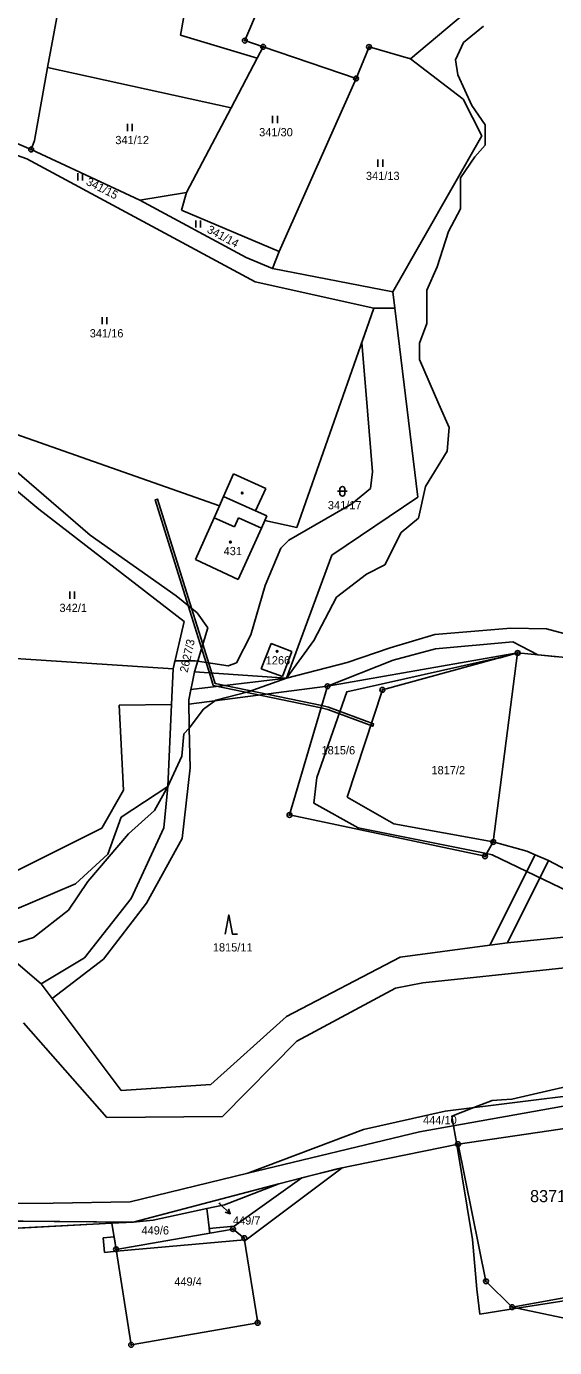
# Model space of a CAD drawing. Extents: x -439246 to -433691, y -1130252 to -1121148.
# Drawn here: x -436629.8 to -436520.8, y -1124310.3 to -1124037.6 of the extents above; entities that cross this region are included whole.
import ezdxf

# ---------------------------------------------------------------- set-up
doc = ezdxf.new("R2010")
doc.units = 0
for name, color, linetype in [('Vrstva 1', 7, 'Continuous'), ('Vrstva 16', 7, 'Continuous'), ('Vrstva 18', 7, 'Continuous'), ('Vrstva 19', 7, 'Continuous'), ('Vrstva 24', 7, 'Continuous'), ('Vrstva 25', 7, 'Continuous'), ('Vrstva 3', 7, 'Continuous'), ('Vrstva 30', 7, 'Continuous'), ('Vrstva 37', 7, 'Continuous'), ('Vrstva 4', 7, 'Continuous'), ('Vrstva 52', 7, 'Continuous'), ('Vrstva 53', 7, 'Continuous')]:
    doc.layers.add(name, color=color, linetype=linetype)

msp = doc.modelspace()

# ---------------------------------------------------------------- linework, layer by layer
at = {"layer": 'Vrstva 1'}
for p, q in [((-436664.56, -1124047.87), (-436628.88, -1124062.97)), ((-436577.65, -1124084), (-436561.8, -1124048.32)), ((-436628.88, -1124062.97), (-436628.17, -1124061.1)), ((-436628.88, -1124062.97), (-436606.44, -1124073.4)), ((-436596.83, -1124071.86), (-436597.83, -1124075.51)), ((-436597.83, -1124075.51), (-436577.65, -1124084)), ((-436579.06, -1124087.56), (-436584.46, -1124085.23)), ((-436577.65, -1124084), (-436579.06, -1124087.56)), ((-436579.06, -1124087.56), (-436554.19, -1124092.33)), ((-436477.58, -1124253.32), (-436543.38, -1124261.49)), ((-436543.38, -1124261.49), (-436560.26, -1124265.27)), ((-436560.26, -1124265.27), (-436584.13, -1124274.34)), ((-436548.67, -1124265.77), (-436584.13, -1124274.34)), ((-436584.13, -1124274.34), (-436608.41, -1124280.21)), ((-436577.73, -1124276.55), (-436565.7, -1124273.4)), ((-436577.73, -1124276.55), (-436607.8, -1124284.44)), ((-436588.97, -1124280.82), (-436577.73, -1124276.55)), ((-436592.62, -1124281.61), (-436603.66, -1124283.99)), ((-436588.97, -1124280.82), (-436592.62, -1124281.61)), ((-436592.62, -1124281.61), (-436592, -1124286.69)), ((-436638.67, -1124286.04), (-436612.19, -1124284.67)), ((-436612.19, -1124284.67), (-436607.8, -1124284.44)), ((-436611.34, -1124290.05), (-436612.19, -1124284.67)), ((-436603.66, -1124283.99), (-436607.8, -1124284.44)), ((-436611.34, -1124290.05), (-436592, -1124286.69)), ((-436592, -1124286.69), (-436587.2, -1124285.86))]:
    msp.add_line(p, q, dxfattribs=at)
for points in [[(-436598.01, -1124039.36), (-436590.96, -1123999.97)], [(-436584.75, -1124040.48), (-436569.83, -1124005.44)], [(-436619.8, -1124015.38), (-436625.51, -1124046.03)], [(-436550.57, -1124044.28), (-436537.72, -1124033.41)], [(-436582.21, -1124044.13), (-436598.01, -1124039.36)], [(-436584.75, -1124040.48), (-436580.97, -1124041.77)], [(-436580.97, -1124041.77), (-436582.21, -1124044.13)], [(-436561.8, -1124048.32), (-436580.97, -1124041.77)], [(-436559.12, -1124041.79), (-436561.8, -1124048.32)], [(-436550.57, -1124044.28), (-436559.12, -1124041.79)], [(-436582.21, -1124044.13), (-436587.59, -1124054.34)], [(-436539.67, -1124052.58), (-436550.57, -1124044.28)], [(-436625.51, -1124046.03), (-436628.17, -1124061.1)], [(-436625.51, -1124046.03), (-436587.59, -1124054.34)], [(-436535.85, -1124060.14), (-436539.67, -1124052.58)], [(-436659.57, -1124054.25), (-436629.78, -1124064.89)], [(-436587.59, -1124054.34), (-436596.83, -1124071.86)], [(-436554.19, -1124092.33), (-436535.85, -1124060.14)], [(-436629.78, -1124064.89), (-436582.65, -1124090.27)], [(-436596.83, -1124071.86), (-436606.44, -1124073.4)], [(-436606.44, -1124073.4), (-436584.46, -1124085.23)], [(-436582.65, -1124090.27), (-436558.13, -1124095.75)], [(-436553.78, -1124095.73), (-436554.19, -1124092.33)], [(-436574, -1124141.03), (-436558.13, -1124095.75)], [(-436558.13, -1124095.75), (-436553.78, -1124095.73)], [(-436549.03, -1124134.73), (-436553.78, -1124095.73)], [(-436627.29, -1124137.23), (-436650.45, -1124117.89)], [(-436616.72, -1124142.62), (-436647, -1124116.53)], [(-436647, -1124116.53), (-436590.02, -1124136.56)], [(-436587.1, -1124129.95), (-436589.18, -1124134.59)], [(-436587.1, -1124129.95), (-436580.45, -1124132.93)], [(-436590.02, -1124136.56), (-436589.18, -1124134.59)], [(-436582.53, -1124137.57), (-436580.45, -1124132.93)], [(-436566.83, -1124146.69), (-436549.03, -1124134.73)], [(-436597.32, -1124160.44), (-436627.29, -1124137.23)], [(-436591.07, -1124139.02), (-436590.02, -1124136.56)], [(-436582.53, -1124137.57), (-436580.2, -1124138.61)], [(-436594.98, -1124147.65), (-436591.07, -1124139.02)], [(-436581.35, -1124141.16), (-436580.65, -1124139.59)], [(-436580.65, -1124139.59), (-436580.2, -1124138.61)], [(-436580.65, -1124139.59), (-436574, -1124141.03)], [(-436598.93, -1124155.09), (-436616.72, -1124142.62)], [(-436586.15, -1124151.74), (-436581.35, -1124141.16)], [(-436586.15, -1124151.74), (-436594.98, -1124147.65)], [(-436566.83, -1124146.69), (-436576.18, -1124172.15)], [(-436594.57, -1124158.61), (-436598.93, -1124155.09)], [(-436592.37, -1124161.69), (-436594.57, -1124158.61)], [(-436599.59, -1124170.18), (-436597.32, -1124160.44)], [(-436595.18, -1124170.81), (-436592.37, -1124161.69)], [(-436579.33, -1124164.95), (-436581.36, -1124170.21)], [(-436575.03, -1124166.59), (-436579.33, -1124164.95)], [(-436639.46, -1124167.54), (-436599.59, -1124170.18)], [(-436577.01, -1124171.8), (-436575.03, -1124166.59)], [(-436567.71, -1124173.79), (-436528.44, -1124166.92)], [(-436528.44, -1124166.92), (-436556.37, -1124174.53)], [(-436528.44, -1124166.92), (-436533.47, -1124205.93)], [(-436528.44, -1124166.92), (-436504.3, -1124169.21)], [(-436599.92, -1124177.52), (-436599.59, -1124170.18)], [(-436581.36, -1124170.21), (-436577.01, -1124171.8)], [(-436596.35, -1124176.61), (-436595.18, -1124170.81)], [(-436595.18, -1124170.81), (-436576.18, -1124172.15)], [(-436567.71, -1124173.79), (-436575.55, -1124200.36)], [(-436563.61, -1124196.68), (-436556.37, -1124174.53)], [(-436610.7, -1124177.68), (-436599.92, -1124177.52)], [(-436609.83, -1124195.24), (-436610.7, -1124177.68)], [(-436600.69, -1124194.51), (-436599.92, -1124177.52)], [(-436596.23, -1124182.42), (-436596.35, -1124176.61)], [(-436596.07, -1124190.64), (-436596.23, -1124182.42)], [(-436597.73, -1124205.2), (-436596.07, -1124190.64)], [(-436614.25, -1124203.07), (-436609.83, -1124195.24)], [(-436610.29, -1124200.84), (-436600.69, -1124194.51)], [(-436600.69, -1124194.51), (-436601.51, -1124203.05)], [(-436553.99, -1124202.19), (-436563.61, -1124196.68)], [(-436575.55, -1124200.36), (-436535.18, -1124208.89)], [(-436635.84, -1124213.84), (-436614.25, -1124203.07)], [(-436613.07, -1124208.43), (-436610.29, -1124200.84)], [(-436601.51, -1124203.05), (-436608.2, -1124217.6)], [(-436533.47, -1124205.93), (-436553.99, -1124202.19)], [(-436605.08, -1124218.59), (-436597.73, -1124205.2)], [(-436535.18, -1124208.89), (-436533.47, -1124205.93)], [(-436533.47, -1124205.93), (-436526.55, -1124207.81)], [(-436619.7, -1124214.56), (-436613.07, -1124208.43)], [(-436526.55, -1124207.81), (-436524.8, -1124208.56)], [(-436524.8, -1124208.56), (-436522.04, -1124209.74)], [(-436522.04, -1124209.74), (-436496.41, -1124223.3)], [(-436636.57, -1124221.74), (-436619.7, -1124214.56)], [(-436608.2, -1124217.6), (-436617.86, -1124229.86)], [(-436613.95, -1124230.15), (-436605.08, -1124218.59)], [(-436496.41, -1124223.3), (-436530.56, -1124226.73)], [(-436626.83, -1124235.25), (-436635.51, -1124227.85)], [(-436534.18, -1124227.26), (-436552.67, -1124229.75)], [(-436530.56, -1124226.73), (-436534.18, -1124227.26)], [(-436617.86, -1124229.86), (-436626.83, -1124235.25)], [(-436624.55, -1124238.28), (-436613.95, -1124230.15)], [(-436552.67, -1124229.75), (-436576.19, -1124241.96)], [(-436548.01, -1124235.04), (-436495.88, -1124229.51)], [(-436624.55, -1124238.28), (-436626.83, -1124235.25)], [(-436574.03, -1124247.08), (-436553.69, -1124236.13)], [(-436553.69, -1124236.13), (-436548.01, -1124235.04)], [(-436610.32, -1124257.24), (-436624.55, -1124238.28)], [(-436630.46, -1124243.26), (-436613.27, -1124262.79)], [(-436576.19, -1124241.96), (-436591.75, -1124256.03)], [(-436589.34, -1124262.62), (-436574.03, -1124247.08)], [(-436591.75, -1124256.03), (-436610.32, -1124257.24)], [(-436501.61, -1124257.4), (-436548.67, -1124265.77)], [(-436613.27, -1124262.79), (-436589.34, -1124262.62)], [(-436540.75, -1124268.33), (-436498.62, -1124262.11)], [(-436540.75, -1124268.33), (-436565.7, -1124273.4)], [(-436534.98, -1124296.63), (-436540.75, -1124268.33)], [(-436624.35, -1124280.52), (-436676.51, -1124280.67)], [(-436608.41, -1124280.21), (-436624.35, -1124280.52)], [(-436689.42, -1124283.72), (-436607.8, -1124284.44)], [(-436587.2, -1124285.86), (-436584.87, -1124287.74)], [(-436582.11, -1124305.22), (-436584.87, -1124287.74)], [(-436611.34, -1124290.05), (-436608.22, -1124309.76)], [(-436529.56, -1124301.97), (-436488.42, -1124294.54)], [(-436529.56, -1124301.97), (-436534.98, -1124296.63)], [(-436487.49, -1124310.89), (-436529.56, -1124301.97)], [(-436608.22, -1124309.76), (-436582.11, -1124305.22)]]:
    msp.add_lwpolyline(points, dxfattribs=at)
at = {"layer": 'Vrstva 16'}
msp.add_line((-436589.95, -1124280.66), (-436587.76, -1124282.71), dxfattribs=at)
for points in [[(-436590.11, -1124280.51), (-436589.95, -1124280.66)], [(-436588.15, -1124281.66), (-436587.76, -1124282.71), (-436588.83, -1124282.39)]]:
    msp.add_lwpolyline(points, dxfattribs=at)
at = {"layer": 'Vrstva 24'}
for centre, radius in [((-436584.75, -1124040.48), 0.5), ((-436584.75, -1124040.48), 0.1), ((-436580.97, -1124041.77), 0.5), ((-436580.97, -1124041.77), 0.1), ((-436559.12, -1124041.79), 0.5), ((-436559.12, -1124041.79), 0.1), ((-436561.8, -1124048.32), 0.5), ((-436561.8, -1124048.32), 0.1), ((-436628.88, -1124062.97), 0.5), ((-436628.88, -1124062.97), 0.1), ((-436528.44, -1124166.92), 0.5), ((-436528.44, -1124166.92), 0.1), ((-436567.71, -1124173.79), 0.5), ((-436567.71, -1124173.79), 0.1), ((-436556.37, -1124174.53), 0.5), ((-436556.37, -1124174.53), 0.1), ((-436575.55, -1124200.36), 0.5), ((-436575.55, -1124200.36), 0.1), ((-436533.47, -1124205.93), 0.5), ((-436533.47, -1124205.93), 0.1), ((-436535.18, -1124208.89), 0.5), ((-436535.18, -1124208.89), 0.1), ((-436540.75, -1124268.33), 0.5), ((-436540.75, -1124268.33), 0.1), ((-436587.2, -1124285.86), 0.5), ((-436587.2, -1124285.86), 0.1), ((-436584.87, -1124287.74), 0.5), ((-436584.87, -1124287.74), 0.1), ((-436611.34, -1124290.05), 0.5), ((-436611.34, -1124290.05), 0.1), ((-436534.98, -1124296.63), 0.5), ((-436534.98, -1124296.63), 0.1), ((-436529.56, -1124301.97), 0.5), ((-436529.56, -1124301.97), 0.1), ((-436582.11, -1124305.22), 0.5), ((-436582.11, -1124305.22), 0.1), ((-436608.22, -1124309.76), 0.5), ((-436608.22, -1124309.76), 0.1)]:
    msp.add_circle(centre, radius, dxfattribs=at)
at = {"layer": 'Vrstva 25'}
for p, q in [((-436579.03, -1124057.54), (-436579.03, -1124056.04)), ((-436578.03, -1124057.54), (-436578.03, -1124056.04)), ((-436609.01, -1124059.16), (-436609.01, -1124057.66)), ((-436608.01, -1124059.16), (-436608.01, -1124057.66)), ((-436557.28, -1124066.56), (-436557.28, -1124065.06)), ((-436556.28, -1124066.56), (-436556.28, -1124065.06)), ((-436619.25, -1124069.36), (-436619.25, -1124067.86)), ((-436618.25, -1124069.36), (-436618.25, -1124067.86)), ((-436594.9, -1124079.1), (-436594.9, -1124077.6)), ((-436593.9, -1124079.1), (-436593.9, -1124077.6)), ((-436614.24, -1124099.06), (-436614.24, -1124097.56)), ((-436613.24, -1124099.06), (-436613.24, -1124097.56)), ((-436565.62, -1124133.54), (-436563.62, -1124133.54)), ((-436565.12, -1124134.04), (-436565.12, -1124133.04)), ((-436564.12, -1124133.04), (-436564.12, -1124134.04)), ((-436620.9, -1124155.75), (-436620.9, -1124154.25)), ((-436619.9, -1124155.75), (-436619.9, -1124154.25))]:
    msp.add_line(p, q, dxfattribs=at)
msp.add_lwpolyline([(-436588.79, -1124224.98), (-436588.09, -1124220.98), (-436587.29, -1124224.98), (-436586.29, -1124224.98)], dxfattribs=at)
for centre in [(-436585.3, -1124133.88), (-436587.74, -1124144.02), (-436578.1, -1124166.58)]:
    msp.add_circle(centre, 0.175, dxfattribs=at)
for centre, start, end in [((-436564.62, -1124133.04), 0, 180), ((-436564.62, -1124134.04), 180, 0)]:
    msp.add_arc(centre, 0.5, start, end, dxfattribs=at)
at = {"layer": 'Vrstva 3'}
for points in [[(-436594.98, -1124147.65), (-436591.07, -1124139.02)], [(-436591.07, -1124139.02), (-436586.92, -1124140.9)], [(-436586.92, -1124140.9), (-436586.07, -1124139.02)], [(-436586.07, -1124139.02), (-436581.35, -1124141.16)], [(-436586.15, -1124151.74), (-436581.35, -1124141.16)], [(-436586.15, -1124151.74), (-436594.98, -1124147.65)], [(-436579.33, -1124164.95), (-436581.36, -1124170.21)], [(-436575.03, -1124166.59), (-436579.33, -1124164.95)], [(-436577.01, -1124171.8), (-436575.03, -1124166.59)], [(-436581.36, -1124170.21), (-436577.01, -1124171.8)]]:
    msp.add_lwpolyline(points, dxfattribs=at)
at = {"layer": 'Vrstva 30'}
for p, q in [((-436564.66, -1124273.19), (-436584.47, -1124288.07)), ((-436586.94, -1124285.28), (-436573, -1124275.31)), ((-436613.72, -1124290.67), (-436614.01, -1124287.68)), ((-436611.28, -1124290.45), (-436613.72, -1124290.67)), ((-436584.81, -1124288.1), (-436611.28, -1124290.45)), ((-436584.47, -1124288.07), (-436584.81, -1124288.1))]:
    msp.add_line(p, q, dxfattribs=at)
for points in [[(-436596.44, -1124157.1), (-436603.26, -1124135.29), (-436602.78, -1124135.14), (-436595.74, -1124157.66), (-436596.44, -1124157.1)], [(-436593.68, -1124165.94), (-436596.44, -1124157.1), (-436595.74, -1124157.66), (-436593.42, -1124165.1), (-436593.68, -1124165.94)], [(-436520.2, -1124167.7), (-436524.29, -1124167.31), (-436529.41, -1124164.61), (-436545.42, -1124166.03), (-436554.13, -1124168.38), (-436567.71, -1124173.79), (-436596.33, -1124177.48), (-436596.35, -1124176.61), (-436595.91, -1124174.43), (-436576.18, -1124172.15), (-436563.65, -1124168.9), (-436554.75, -1124165.87), (-436545.51, -1124163.1), (-436529.83, -1124161.8), (-436522.5, -1124161.95)], [(-436522.5, -1124161.95), (-436470.77, -1124175.77)], [(-436592.09, -1124171.03), (-436593.68, -1124165.94), (-436593.42, -1124165.1), (-436591.56, -1124171.07), (-436592.09, -1124171.03)], [(-436592.09, -1124171.03), (-436591.56, -1124171.07), (-436590.9, -1124173.19), (-436568.89, -1124177.79), (-436569.03, -1124178.27), (-436591.28, -1124173.62), (-436592.09, -1124171.03)], [(-436567.5, -1124178.08), (-436558.18, -1124181.57), (-436558.36, -1124182.04), (-436567.64, -1124178.56), (-436569.03, -1124178.27), (-436568.89, -1124177.79), (-436567.5, -1124178.08)], [(-436524.8, -1124208.56), (-436522.04, -1124209.74), (-436530.56, -1124226.73), (-436534.18, -1124227.26), (-436524.8, -1124208.56)], [(-436573, -1124275.31), (-436564.66, -1124273.19)], [(-436614.01, -1124287.68), (-436611.75, -1124287.48), (-436611.34, -1124290.05), (-436592, -1124286.69), (-436592.12, -1124285.74), (-436586.94, -1124285.28)]]:
    msp.add_lwpolyline(points, dxfattribs=at)
at = {"layer": 'Vrstva 37'}
for centre in [(-436587.74, -1124144.02), (-436578.1, -1124166.58)]:
    msp.add_circle(centre, 0.175, dxfattribs=at)
at = {"layer": 'Vrstva 4'}
for points in [[(-436539.61, -1124040.9), (-436535.49, -1124037.5)], [(-436541.29, -1124044.43), (-436539.61, -1124040.9)], [(-436540.79, -1124047.54), (-436541.29, -1124044.43)], [(-436537.92, -1124053.89), (-436540.79, -1124047.54)], [(-436535.12, -1124057.84), (-436537.92, -1124053.89)], [(-436535.12, -1124062.08), (-436535.12, -1124057.84)], [(-436537.3, -1124064.49), (-436535.12, -1124062.08)], [(-436540.23, -1124068.79), (-436537.3, -1124064.49)], [(-436540.23, -1124075.23), (-436540.23, -1124068.79)], [(-436542.7, -1124079.92), (-436540.23, -1124075.23)], [(-436545.09, -1124087.22), (-436542.7, -1124079.92)], [(-436547.22, -1124092.04), (-436545.09, -1124087.22)], [(-436547.22, -1124098.86), (-436547.22, -1124092.04)], [(-436548.71, -1124102.96), (-436547.22, -1124098.86)], [(-436548.71, -1124106.31), (-436548.71, -1124102.96)], [(-436544.69, -1124115.54), (-436548.71, -1124106.31)], [(-436542.57, -1124120.35), (-436544.69, -1124115.54)], [(-436543.01, -1124125.26), (-436542.57, -1124120.35)], [(-436547.44, -1124132.57), (-436543.01, -1124125.26)], [(-436589.18, -1124134.59), (-436582.53, -1124137.57)], [(-436548.88, -1124139.07), (-436547.44, -1124132.57)], [(-436591.07, -1124139.02), (-436586.92, -1124140.9)], [(-436586.92, -1124140.9), (-436586.07, -1124139.02)], [(-436586.07, -1124139.02), (-436581.35, -1124141.16)], [(-436552.5, -1124142.01), (-436548.88, -1124139.07)], [(-436555.83, -1124148.73), (-436552.5, -1124142.01)], [(-436559.65, -1124150.61), (-436555.83, -1124148.73)], [(-436565.82, -1124155.38), (-436559.65, -1124150.61)], [(-436570.52, -1124164.37), (-436565.82, -1124155.38)], [(-436576.18, -1124172.15), (-436570.52, -1124164.37)], [(-436584.09, -1124174.95), (-436576.18, -1124172.15)], [(-436590.73, -1124176.68), (-436584.09, -1124174.95)], [(-436596.23, -1124182.42), (-436593.32, -1124178.54)], [(-436593.32, -1124178.54), (-436590.73, -1124176.68)], [(-436597.77, -1124188.25), (-436597.37, -1124183.6)], [(-436597.37, -1124183.6), (-436596.23, -1124182.42)], [(-436600.69, -1124194.51), (-436597.77, -1124188.25)], [(-436603.42, -1124199.46), (-436600.69, -1124194.51)], [(-436608.81, -1124204.24), (-436603.42, -1124199.46)], [(-436617.15, -1124214.09), (-436608.81, -1124204.24)], [(-436621.18, -1124220.02), (-436617.15, -1124214.09)], [(-436628.37, -1124225.67), (-436621.18, -1124220.02)], [(-436635.51, -1124227.85), (-436628.37, -1124225.67)]]:
    msp.add_lwpolyline(points, dxfattribs=at)
at = {"layer": 'Vrstva 52'}
for points in [[(-436636.57, -1124221.74), (-436619.7, -1124214.56), (-436613.07, -1124208.43), (-436610.29, -1124200.84), (-436600.69, -1124194.51), (-436599.92, -1124177.52), (-436599.59, -1124170.18), (-436599.2, -1124168.53), (-436595.03, -1124168.53), (-436594.5, -1124168.61), (-436588.22, -1124169.59), (-436586.51, -1124168.95), (-436583.53, -1124163.2), (-436580.55, -1124152.97), (-436577.35, -1124145.31), (-436575.65, -1124143.6), (-436562.66, -1124136.15), (-436558.82, -1124132.95), (-436558.4, -1124129.54), (-436559.44, -1124116.91), (-436560.6, -1124102.8), (-436558.13, -1124095.75), (-436553.78, -1124095.73), (-436554.19, -1124092.33), (-436535.85, -1124060.14), (-436539.67, -1124052.58), (-436550.57, -1124044.28), (-436537.72, -1124033.41)], [(-436528.44, -1124166.92), (-436532.05, -1124167.9), (-436532.25, -1124167.89), (-436532.41, -1124167.89), (-436563.72, -1124174.92), (-436569.9, -1124192.6), (-436570.54, -1124197.92), (-436561.38, -1124203.04), (-436534.86, -1124208.34), (-436533.68, -1124208.57), (-436505.35, -1124222.21)], [(-436504.3, -1124169.21), (-436528.44, -1124166.92)], [(-436511.1, -1124254.8), (-436529.62, -1124259.04), (-436531.76, -1124259.17), (-436533.68, -1124259.28), (-436537.48, -1124260.76), (-436542.01, -1124262.52), (-436541.68, -1124264.53), (-436541.03, -1124268.39), (-436537.73, -1124288.03), (-436536.88, -1124298.26), (-436536.27, -1124303.4), (-436528.51, -1124302.19), (-436495.12, -1124296.98)], [(-436637.94, -1124286), (-436612.19, -1124284.67), (-436607.8, -1124284.44), (-436638.18, -1124284.17)]]:
    msp.add_lwpolyline(points, dxfattribs=at)

# ---------------------------------------------------------------- texts
at = {"layer": 'Vrstva 16'}
for s, p in [('1815/11', (-436591.37, -1124228.54)), ('449/7', (-436587.22, -1124284.92))]:
    msp.add_text(s, height=1.7, dxfattribs=at).set_placement(p)
at = {"layer": 'Vrstva 18'}
for s, height, p in [('341/30', 1.7, (-436581.81, -1124060.24)), ('341/12', 1.7, (-436611.5, -1124061.86)), ('341/13', 1.7, (-436559.77, -1124069.26)), ('341/16', 1.7, (-436616.78, -1124101.76)), ('341/17', 1.7, (-436567.62, -1124137.24)), ('342/1', 1.7, (-436623.03, -1124158.45)), ('1815/6', 1.7, (-436568.94, -1124187.85)), ('1817/2', 1.7, (-436546.24, -1124191.96)), ('444/10', 1.7, (-436547.97, -1124264.22)), ('449/7', 0.1, (-436590.11, -1124280.51)), ('449/6', 1.7, (-436606.1, -1124286.97)), ('449/4', 1.7, (-436599.33, -1124297.55))]:
    msp.add_text(s, height=height, dxfattribs=at).set_placement(p)
for s, rotation, p in [('341/15', 332.9733, (-436617.69, -1124070.16)), ('341/14', 331.7101, (-436592.72, -1124080)), ('2627/3', 77.3254, (-436596.59, -1124171.08))]:
    msp.add_text(s, height=1.7, rotation=rotation, dxfattribs=at).set_placement(p)
at = {"layer": 'Vrstva 19'}
for s, p in [('431', (-436589.14, -1124146.72)), ('1266', (-436580.45, -1124169.28))]:
    msp.add_text(s, height=1.7, dxfattribs=at).set_placement(p)
at = {"layer": 'Vrstva 53'}
msp.add_text('83716', height=2.5, dxfattribs=at).set_placement((-436525.88, -1124280.3))

doc.saveas('drawing.dxf')
